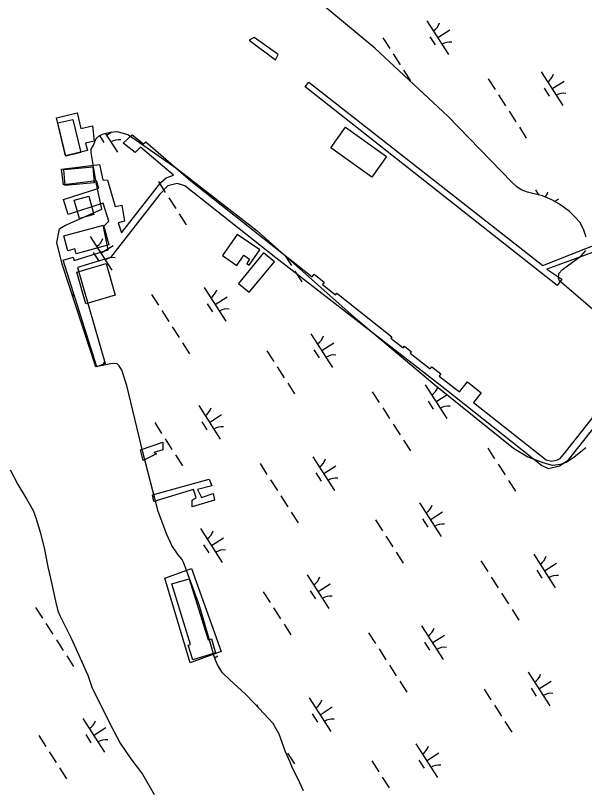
# Model space of a CAD drawing. Extents: x 3962991 to 3983549, y 181631 to 204078.
# Drawn here: x 3971644 to 3972353, y 193192 to 194158 of the extents above; entities that cross this region are included whole.
import ezdxf

# ---------------------------------------------------------------- set-up
doc = ezdxf.new("R2010")
doc.units = 0
for name, color, linetype in [('V-BLDG-OTLN', 7, 'Continuous'), ('V-CHAN-DOCK', 7, 'Continuous'), ('V-WETL-SWMP', 7, 'Continuous')]:
    doc.layers.add(name, color=color, linetype=linetype)

msp = doc.modelspace()

# ---------------------------------------------------------------- linework, layer by layer
at = {"layer": 'V-BLDG-OTLN'}
for points in [[(3971715.2, 194028.53), (3971725.11, 193987.25), (3971706.43, 193982.76), (3971696.52, 194024.05)], [(3972055.4, 194018.62), (3972106.59, 193982.29), (3972088.26, 193956.46), (3972037.07, 193992.8)], [(3971703.64, 193965.78), (3971739.97, 193969.08), (3971741.78, 193949.13), (3971705.45, 193945.83)], [(3971716.85, 193927.79), (3971735.01, 193932.75), (3971741.34, 193909.55), (3971723.17, 193904.6)], [(3971753.18, 193896.42), (3971759.79, 193871.65), (3971719.08, 193860.79), (3971717.46, 193866.86), (3971708.73, 193864.53), (3971703.74, 193883.23)], [(3971919.98, 193884.86), (3971901.81, 193858.43), (3971919.54, 193846.24), (3971928.26, 193858.93), (3971935.62, 193853.87), (3971932.06, 193848.68), (3971935.14, 193846.56), (3971948.15, 193865.49)], [(3971953.01, 193861.74), (3971921.63, 193823.75), (3971935.16, 193812.58), (3971966.53, 193850.56)], [(3971756.48, 193848.52), (3971768.04, 193808.89), (3971731.45, 193798.22), (3971719.89, 193837.85)], [(3971860.23, 193454.83), (3971883.89, 193378.38), (3971887.9, 193379.62), (3971893.25, 193362.32), (3971864.59, 193353.44), (3971858.91, 193371.78), (3971862.02, 193372.74), (3971838.54, 193448.62)]]:
    msp.add_lwpolyline(points, close=True, dxfattribs=at)
at = {"layer": 'V-CHAN-DOCK'}
for points in [[(3971934.84, 194127.62), (3971967.87, 194102.85), (3971971.17, 194109.45), (3971941.45, 194130.92)], [(3971799.42, 193615.67), (3971827.5, 193625.58), (3971827.5, 193615.67), (3971815.94, 193612.37), (3971819.24, 193610.72), (3971802.72, 193602.46)], [(3971814.28, 193559.52), (3971885.3, 193579.34), (3971888.6, 193571.08), (3971870.43, 193566.13), (3971875.39, 193556.22), (3971890.25, 193561.17), (3971891.9, 193552.91), (3971863.83, 193544.66), (3971863.83, 193552.91), (3971868.78, 193556.22), (3971865.48, 193566.13), (3971815.94, 193551.26)]]:
    msp.add_lwpolyline(points, close=True, dxfattribs=at)
for points in [[(3972412.37, 193880.21), (3972306.48, 193841.26), (3972325.21, 193828.89), (3972319.31, 193821.03), (3972004.72, 194069.12), (3972009.45, 194075.17), (3972301.63, 193846), (3972408.9, 193888.65)], [(3971741.77, 194001.32), (3971731.01, 193998.79), (3971733.19, 193989.49), (3971705.91, 193983.09), (3971694.78, 194030.56), (3971720.48, 194036.59), (3971725.02, 194017.22), (3971739.39, 194020.59), (3971741.77, 194001.32)], [(3971840.5, 193958.65), (3971799.42, 193993.85), (3971792.81, 193987.25), (3971777.95, 193998.81), (3971789.15, 194009.1), (3971803.41, 193998.13), (3971806.03, 194000.46), (3971862.07, 193951.91)], [(3971744.62, 193951.93), (3971703.44, 193946.92), (3971701.07, 193966.45), (3971748.42, 193972.2), (3971752.52, 193952.89)], [(3971775.73, 193886.77), (3971825, 193949.48), (3971831.55, 193955.71), (3971840.5, 193958.65)], [(3972465.28, 193770.54), (3972331.95, 193601.51), (3972322.08, 193595.25), (3972308.4, 193592.25), (3972299.83, 193596.41), (3972179.03, 193691.99), (3971968.49, 193855.59), (3971854.85, 193945.57), (3971845.35, 193948.3), (3971833.56, 193945.32), (3971823.74, 193935.27), (3971762.22, 193856.02), (3971720.73, 193843.71), (3971755.25, 193723.48), (3971744.88, 193719.57)], [(3971747.39, 193942.71), (3971744.62, 193951.93)], [(3971752.52, 193952.89), (3971758.13, 193952.57), (3971768.04, 193919.54), (3971776.3, 193921.19), (3971779.6, 193901.37), (3971771.6, 193899.41), (3971775.73, 193886.77)], [(3971862.07, 193951.91), (3972013.71, 193831.99), (3972016.25, 193835.2), (3972028.82, 193825.26), (3972026.43, 193822.25), (3972042.72, 193809.36), (3972044.36, 193811.44), (3972113.08, 193757.1), (3972111.76, 193755.43), (3972127.24, 193743.18), (3972128.81, 193745.18), (3972137.44, 193738.36), (3972136.06, 193736.62), (3972160.88, 193716.99), (3972163.01, 193719.69), (3972174.35, 193710.72), (3972172.21, 193708), (3972197.42, 193688.06), (3972207.44, 193700.73), (3972224.57, 193687.18), (3972215, 193675.07), (3972305.48, 193603.52), (3972312.55, 193601.76), (3972319.62, 193603.26), (3972322.91, 193605.19), (3972330.85, 193614.75), (3972455.79, 193772.8)], [(3971753.01, 193923.94), (3971709.27, 193909.83), (3971703.25, 193928.47), (3971747.39, 193942.71)], [(3971758.95, 193865.41), (3971753.18, 193894.77), (3971759.79, 193901.37), (3971753.01, 193923.94)], [(3971744.88, 193719.57), (3971703.12, 193852.5), (3971715.53, 193856.4), (3971716.85, 193852.18), (3971758.95, 193865.41)], [(3971900.24, 193364.19), (3971861.45, 193349.95), (3971829.65, 193455.67), (3971863.08, 193467.45), (3971900.24, 193364.19)]]:
    msp.add_lwpolyline(points, dxfattribs=at)
at = {"layer": 'V-WETL-SWMP'}
for p, q in [((3972156.74, 194151.7), (3972183.73, 194109.61)), ((3972170.23, 194130.65), (3972185.39, 194140.37)), ((3972101.84, 194130.4), (3972110.47, 194116.93)), ((3972160.5, 194131.54), (3972166.98, 194121.44)), ((3972114.79, 194110.2), (3972123.42, 194096.73)), ((3972127.74, 194089.99), (3972136.38, 194076.52)), ((3972299.19, 194087.75), (3972326.18, 194045.65)), ((3972233.31, 194079.27), (3972241.94, 194065.8)), ((3972312.68, 194066.7), (3972327.84, 194076.42)), ((3972302.95, 194067.59), (3972309.43, 194057.49)), ((3972246.26, 194059.07), (3972254.9, 194045.6)), ((3972259.22, 194038.86), (3972267.85, 194025.39)), ((3972272.17, 194018.66), (3972280.8, 194005.19)), ((3971748.27, 194008.2), (3971753.89, 193999.43)), ((3971755.56, 194011.12), (3971770.64, 193987.6)), ((3971757.15, 194008.65), (3971763.77, 194012.89)), ((3971821.77, 193950.85), (3971830.41, 193937.38)), ((3972292.18, 193940.43), (3972296.12, 193934.29)), ((3971834.72, 193930.65), (3971843.36, 193917.18)), ((3972316.04, 193926.03), (3972320.83, 193929.1)), ((3971847.68, 193910.45), (3971856.31, 193896.98)), ((3971736.65, 193882.38), (3971763.63, 193840.29)), ((3971750.14, 193861.33), (3971765.29, 193871.05)), ((3971740.4, 193862.22), (3971746.88, 193852.12)), ((3971979.98, 193858.03), (3971987.79, 193845.85)), ((3971992.1, 193839.11), (3972000.74, 193825.64)), ((3971714.03, 193810.71), (3971716.28, 193807.2)), ((3971813.21, 193809.95), (3971821.85, 193796.48)), ((3971879.09, 193818.43), (3971906.08, 193776.33)), ((3971892.59, 193797.38), (3971907.74, 193807.1)), ((3971882.85, 193798.27), (3971889.33, 193788.17)), ((3971826.17, 193789.75), (3971834.8, 193776.28)), ((3971839.12, 193769.54), (3971847.76, 193756.07)), ((3972012.12, 193760.88), (3972039.1, 193718.79)), ((3971852.07, 193749.34), (3971860.71, 193735.87)), ((3972025.61, 193739.84), (3972040.76, 193749.55)), ((3971957.21, 193739.59), (3971965.85, 193726.12)), ((3972015.88, 193740.73), (3972022.35, 193730.62)), ((3971742.81, 193722.81), (3971744.88, 193719.58)), ((3971970.17, 193719.38), (3971978.8, 193705.91)), ((3971983.12, 193699.18), (3971991.75, 193685.71)), ((3972154.57, 193696.93), (3972181.55, 193654.84)), ((3972088.69, 193688.46), (3972097.32, 193674.99)), ((3972168.06, 193675.89), (3972181.94, 193684.79)), ((3972158.33, 193676.77), (3972164.8, 193666.67)), ((3971872.09, 193671.11), (3971899.07, 193629.02)), ((3972101.64, 193668.26), (3972110.28, 193654.79)), ((3971885.58, 193650.06), (3971900.73, 193659.78)), ((3971817.18, 193649.81), (3971825.82, 193636.34)), ((3971875.85, 193650.95), (3971882.32, 193640.85)), ((3972114.59, 193648.05), (3972123.23, 193634.58)), ((3971830.13, 193629.61), (3971838.77, 193616.14)), ((3972127.55, 193627.85), (3972136.18, 193614.38)), ((3972232.69, 193618.1), (3972241.32, 193604.63)), ((3971843.09, 193609.41), (3971851.72, 193595.94)), ((3972014.54, 193607.16), (3972041.52, 193565.07)), ((3971948.66, 193598.69), (3971957.29, 193585.22)), ((3972245.64, 193597.89), (3972254.28, 193584.42)), ((3972028.03, 193586.11), (3972043.18, 193595.83)), ((3971961.61, 193578.48), (3971970.24, 193565.01)), ((3972018.3, 193587), (3972024.77, 193576.9)), ((3972258.59, 193577.69), (3972267.23, 193564.22)), ((3971974.56, 193558.28), (3971983.2, 193544.81)), ((3972147.56, 193549.62), (3972174.55, 193507.53)), ((3971987.51, 193538.07), (3971996.15, 193524.6)), ((3972161.05, 193528.57), (3972176.21, 193538.29)), ((3972092.66, 193528.32), (3972101.29, 193514.85)), ((3972151.32, 193529.46), (3972157.8, 193519.36)), ((3971874.5, 193517.39), (3971901.49, 193475.29)), ((3971888, 193496.34), (3971903.15, 193506.06)), ((3972105.61, 193508.12), (3972114.24, 193494.65)), ((3971878.26, 193497.23), (3971884.74, 193487.13)), ((3972118.56, 193487.91), (3972127.2, 193474.44)), ((3972290.01, 193485.67), (3972316.99, 193443.57)), ((3972224.13, 193477.19), (3972232.76, 193463.72)), ((3972303.5, 193464.62), (3972318.66, 193474.34)), ((3972293.77, 193465.51), (3972300.25, 193455.41)), ((3972007.53, 193459.84), (3972034.51, 193417.75)), ((3972237.08, 193456.99), (3972245.72, 193443.52)), ((3972021.02, 193438.8), (3972036.17, 193448.51)), ((3971952.62, 193438.55), (3971961.26, 193425.08)), ((3972011.29, 193439.69), (3972017.76, 193429.58)), ((3972250.03, 193436.78), (3972258.67, 193423.31)), ((3971668.59, 193419.14), (3971677.23, 193405.67)), ((3971965.58, 193418.34), (3971974.21, 193404.87)), ((3972262.99, 193416.58), (3972271.62, 193403.11)), ((3971681.55, 193398.93), (3971690.18, 193385.46)), ((3971978.53, 193398.14), (3971987.16, 193384.67)), ((3972149.98, 193395.89), (3972176.96, 193353.8)), ((3972084.1, 193387.42), (3972092.73, 193373.95)), ((3971694.5, 193378.73), (3971703.13, 193365.26)), ((3972153.74, 193375.73), (3972160.21, 193365.63)), ((3972163.47, 193374.85), (3972178.62, 193384.56)), ((3972097.05, 193367.22), (3972105.69, 193353.75)), ((3971707.45, 193358.53), (3971716.09, 193345.06)), ((3971891.87, 193356), (3971896.14, 193358.74)), ((3972110, 193347.01), (3972118.64, 193333.54)), ((3972283, 193338.35), (3972309.99, 193296.26)), ((3972122.96, 193326.81), (3972131.59, 193313.34)), ((3972296.49, 193317.31), (3972311.65, 193327.02)), ((3972228.1, 193317.06), (3972236.73, 193303.59)), ((3972286.76, 193318.19), (3972293.24, 193308.09)), ((3971944.07, 193297.65), (3971946.29, 193294.17)), ((3972009.95, 193306.12), (3972036.93, 193264.03)), ((3972023.44, 193285.07), (3972038.59, 193294.79)), ((3972241.05, 193296.85), (3972249.69, 193283.38)), ((3971727.47, 193280.3), (3971754.45, 193238.21)), ((3972013.71, 193285.96), (3972020.18, 193275.86)), ((3971740.96, 193259.25), (3971756.11, 193268.97)), ((3972254, 193276.65), (3972262.64, 193263.18)), ((3971672.56, 193259), (3971681.2, 193245.53)), ((3971731.22, 193260.14), (3971737.7, 193250.04)), ((3971978.45, 193244.02), (3971978.61, 193243.77)), ((3972142.97, 193248.58), (3972169.96, 193206.49)), ((3971685.51, 193238.8), (3971694.15, 193225.33)), ((3971982.92, 193237.03), (3971991.56, 193223.56)), ((3972156.46, 193227.53), (3972171.62, 193237.25)), ((3972088.07, 193227.28), (3972096.7, 193213.81)), ((3972146.73, 193228.42), (3972153.21, 193218.32)), ((3971698.47, 193218.59), (3971707.1, 193205.12)), ((3972101.02, 193207.08), (3972109.65, 193193.61))]:
    msp.add_line(p, q, dxfattribs=at)
for points in [[(3972355.52, 193881.23), (3972352.39, 193890.26), (3972348.05, 193899.88), (3972340.7, 193907.65), (3972334.59, 193913.62), (3972322.4, 193922.55), (3972312.67, 193927.87), (3972301.12, 193933.18), (3972290.82, 193935.48), (3972282.33, 193937.8), (3972274.44, 193940.73), (3972268.96, 193944.29), (3972262.84, 193950.26), (3972182.71, 194032.73), (3972091.66, 194117.5), (3971996.45, 194196.77)], [(3971754.44, 194010.82), (3971761.67, 194012.72), (3971770.12, 194013.42), (3971778.01, 194011.1), (3971784.68, 194009.36), (3971845, 193967.15), (3971945.04, 193889.14), (3972062.3, 193784.74), (3972166.67, 193697.1), (3972264.9, 193617.86), (3972282.55, 193607.19), (3972302.59, 193599.57), (3972312.9, 193596.66), (3972323.76, 193598), (3972330.38, 193600.49), (3972339.98, 193606.65), (3972354.95, 193618.91)], [(3972002.74, 193189.91), (3971995.91, 193205.55), (3971989.12, 193218.16), (3971986, 193225.98), (3971980.42, 193238.61), (3971972.3, 193260.88), (3971964.89, 193274.09), (3971941.63, 193299.2), (3971930.62, 193310.56), (3971911.07, 193328.46), (3971901.9, 193337.42), (3971895.75, 193346.42), (3971892.02, 193355.44), (3971888.23, 193369.9), (3971873.12, 193421.1), (3971854.4, 193472.26), (3971851.3, 193478.87), (3971846.39, 193484.85), (3971838.4, 193496.24), (3971832.2, 193510.07), (3971821.59, 193538.96), (3971802.59, 193613.08), (3971782.28, 193696.25), (3971776.01, 193715.52), (3971772.93, 193720.92), (3971770.48, 193723.31), (3971764.43, 193723.85), (3971743.93, 193719.38), (3971701.95, 193847.63), (3971694.98, 193874.74), (3971698.41, 193891.71), (3971700.81, 193893.55), (3971705.01, 193896.01), (3971751.31, 193916.5), (3971744.27, 193949.66), (3971737.79, 193987.06), (3971737.74, 193991.29), (3971740.71, 193996.16), (3971744.24, 194004.66), (3971748.43, 194008.33), (3971754.44, 194010.82)], [(3972378.47, 193778.75), (3972322.3, 193827.05), (3972321.06, 193830.06), (3972321.59, 193836.11), (3972325.77, 193840.99), (3972349.14, 193858.19), (3972355.1, 193864.91)], [(3971636.97, 193590.71), (3971646.25, 193572.69), (3971657.34, 193554.69), (3971665.36, 193540.28), (3971669.73, 193528.24), (3971674.14, 193513.18), (3971679.21, 193493.29), (3971683.71, 193469.77), (3971688.15, 193451.69), (3971693.28, 193426.97), (3971696.44, 193414.92), (3971698.93, 193408.91), (3971713.16, 193380.67), (3971733.64, 193334.37), (3971739.27, 193318.11), (3971752.26, 193292.88), (3971762.17, 193272.45), (3971773.92, 193249.61), (3971787.44, 193229.83), (3971802.17, 193210.66), (3971816.37, 193185.44)]]:
    msp.add_lwpolyline(points, dxfattribs=at)
for centre, start, end in [((3972155.53, 194154.03), 301.89187, 343.43553), ((3972185.34, 194107.53), 81.89186, 123.43552), ((3972297.97, 194090.08), 301.89187, 343.43553), ((3972327.79, 194043.58), 81.89186, 123.43552), ((3971772.25, 193985.52), 81.89186, 123.43552), ((3972290.97, 193942.77), 320.61388, 343.43553), ((3971735.43, 193884.71), 301.89187, 343.43553), ((3971765.25, 193838.21), 81.89186, 123.43552), ((3971877.88, 193820.76), 301.89187, 343.43553), ((3971907.69, 193774.26), 81.89186, 123.43552), ((3972010.9, 193763.22), 301.89187, 343.43553), ((3972040.72, 193716.71), 81.89186, 123.43552), ((3971737.85, 193730.99), 326.46862, 343.43553), ((3972153.35, 193699.27), 301.89187, 343.36913), ((3971870.87, 193673.45), 301.89187, 343.43553), ((3972183.17, 193652.76), 81.89186, 123.43552), ((3971900.69, 193626.94), 81.89186, 123.43552), ((3972013.32, 193609.5), 301.89187, 343.43553), ((3972043.14, 193562.99), 81.89186, 123.43552), ((3972146.35, 193551.95), 301.89187, 343.43553), ((3972176.16, 193505.45), 81.89186, 123.43552), ((3971873.29, 193519.72), 301.89187, 343.43553), ((3971903.1, 193473.22), 81.89186, 123.43552), ((3972288.79, 193488), 301.89187, 343.43553), ((3972006.31, 193462.18), 301.89187, 343.43553), ((3972318.61, 193441.5), 81.89186, 123.43552), ((3972036.13, 193415.67), 81.89186, 123.43552), ((3972148.76, 193398.23), 301.89187, 343.43553), ((3972178.58, 193351.72), 81.89186, 123.43552), ((3971896.1, 193325.9), 81.89186, 84.49924), ((3972281.79, 193340.69), 301.89187, 343.43553), ((3972311.6, 193294.18), 81.89186, 123.43552), ((3972008.73, 193308.46), 301.89187, 343.43553), ((3972038.55, 193261.95), 81.89186, 123.43552), ((3971726.25, 193282.63), 301.89187, 343.43553), ((3971756.07, 193236.13), 81.89186, 123.43552), ((3972141.76, 193250.91), 301.89187, 343.43553), ((3972171.57, 193204.41), 81.89186, 123.43552)]:
    msp.add_arc(centre, 17.62, start, end, dxfattribs=at)

doc.saveas('drawing.dxf')
